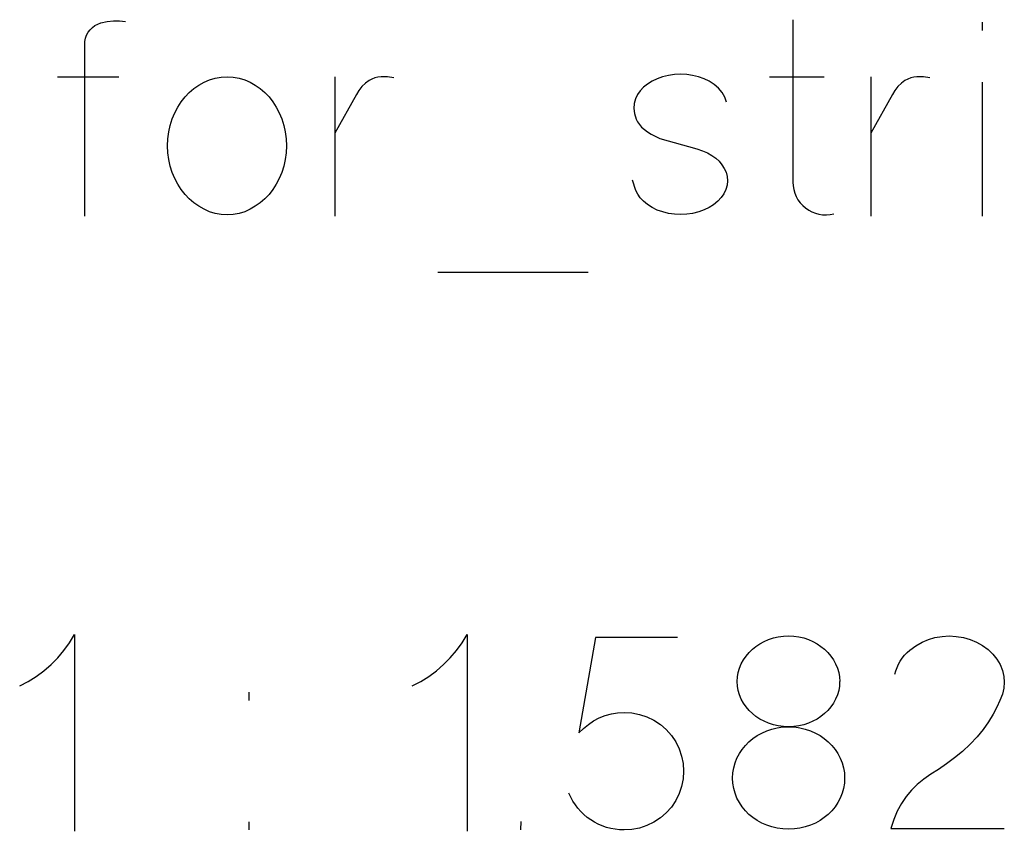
# Model space of a CAD drawing. Header units: inches. Extents: x 1880 to 2363, y -453 to -54.
# Tile 639 of 656: x 1914.938 to 1915.088, y -66.673 to -66.55. Entities that reach past the tile are written whole.
import ezdxf

# ---------------------------------------------------------------- set-up
doc = ezdxf.new("R2010")
doc.units = ezdxf.units.IN
doc.header["$LTSCALE"] = 0.5
doc.header["$MEASUREMENT"] = 0

msp = doc.modelspace()

# ---------------------------------------------------------------- linework, layer by layer
at = {"color": 7, "linetype": 'Continuous'}
for p, q in [((1914.948554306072, -66.55118070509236), (1914.948908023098, -66.55083298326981)), ((1914.948908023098, -66.55083298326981), (1914.949303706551, -66.55054521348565)), ((1914.949303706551, -66.55054521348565), (1914.949735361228, -66.55031739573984)), ((1914.949735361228, -66.55031739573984), (1914.950214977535, -66.55014353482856)), ((1914.950214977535, -66.55014353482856), (1914.951180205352, -66.54994569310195)), ((1914.951180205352, -66.54994569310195), (1914.952133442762, -66.54984377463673)), ((1914.952133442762, -66.54984377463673), (1914.953068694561, -66.54983777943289)), ((1914.953068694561, -66.54983777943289), (1914.953985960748, -66.54993370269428)), ((1915.055721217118, -66.54964593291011), (1915.055730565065, -66.57442411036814)), ((1915.084584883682, -66.55001763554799), (1915.084591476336, -66.5513006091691)), ((1914.947768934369, -66.55296128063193), (1914.947864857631, -66.55246367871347)), ((1914.947864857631, -66.55246367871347), (1914.948026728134, -66.55199605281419)), ((1914.948026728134, -66.55199605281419), (1914.948260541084, -66.55157039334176)), ((1914.948260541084, -66.55157039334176), (1914.948554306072, -66.55118070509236)), ((1914.947766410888, -66.57960396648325), (1914.947768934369, -66.55296128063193)), ((1914.943580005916, -66.55834497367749), (1914.952948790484, -66.55834497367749)), ((1914.967655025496, -66.55855480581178), (1914.968548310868, -66.55839893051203)), ((1914.968548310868, -66.55839893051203), (1914.969465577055, -66.55834497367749)), ((1914.969465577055, -66.55834497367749), (1914.970382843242, -66.55839893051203)), ((1914.970382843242, -66.55839893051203), (1914.971276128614, -66.55855480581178)), ((1914.985875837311, -66.55838694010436), (1914.985880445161, -66.57960396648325)), ((1914.991971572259, -66.55853682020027), (1914.991527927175, -66.55870468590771)), ((1914.992439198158, -66.5584289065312), (1914.991971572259, -66.55853682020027)), ((1914.992924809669, -66.55836895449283), (1914.992439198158, -66.5584289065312)), ((1914.993908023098, -66.55836895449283), (1914.992924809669, -66.55836895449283)), ((1914.994868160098, -66.55851283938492), (1914.993908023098, -66.55836895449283)), ((1915.035850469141, -66.558362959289), (1915.035011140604, -66.55865672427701)), ((1915.036761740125, -66.55814113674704), (1915.035850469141, -66.558362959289)), ((1915.037690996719, -66.55801523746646), (1915.036761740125, -66.55814113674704)), ((1915.03861425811, -66.5579732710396), (1915.037690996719, -66.55801523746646)), ((1915.039537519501, -66.55801523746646), (1915.03861425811, -66.5579732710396)), ((1915.040448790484, -66.55814113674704), (1915.039537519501, -66.55801523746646)), ((1915.041354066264, -66.558362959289), (1915.040448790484, -66.55814113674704)), ((1915.042199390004, -66.55866871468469), (1915.041354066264, -66.558362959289)), ((1915.052163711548, -66.55838694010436), (1915.060496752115, -66.55838694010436)), ((1915.06760459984, -66.55838694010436), (1915.067607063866, -66.57960396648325)), ((1915.073698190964, -66.55853682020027), (1915.07325454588, -66.55870468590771)), ((1915.074165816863, -66.5584289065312), (1915.073698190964, -66.55853682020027)), ((1915.074651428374, -66.55836895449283), (1915.074165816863, -66.5584289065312)), ((1915.075634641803, -66.55836895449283), (1915.074651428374, -66.55836895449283)), ((1915.076596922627, -66.55851283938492), (1915.075634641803, -66.55836895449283)), ((1914.964387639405, -66.56015552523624), (1914.965137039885, -66.5596279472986)), ((1914.965137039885, -66.5596279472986), (1914.965940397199, -66.55917830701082)), ((1914.965940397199, -66.55917830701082), (1914.96678572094, -66.55881259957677)), ((1914.96678572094, -66.55881259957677), (1914.967655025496, -66.55855480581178)), ((1914.971276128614, -66.55855480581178), (1914.972133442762, -66.55881259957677)), ((1914.972133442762, -66.55881259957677), (1914.972966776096, -66.55917830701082)), ((1914.972966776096, -66.55917830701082), (1914.973758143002, -66.5596279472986)), ((1914.973758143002, -66.5596279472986), (1914.974507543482, -66.56015552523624)), ((1914.990023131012, -66.55983777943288), (1914.98956749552, -66.56043130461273)), ((1914.990544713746, -66.55931619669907), (1914.990023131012, -66.55983777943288)), ((1914.991102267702, -66.55892650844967), (1914.990544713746, -66.55931619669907)), ((1914.991527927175, -66.55870468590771), (1914.991102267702, -66.55892650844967)), ((1915.032954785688, -66.55994569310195), (1915.032427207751, -66.56048526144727)), ((1915.033572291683, -66.55946607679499), (1915.032954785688, -66.55994569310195)), ((1915.034255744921, -66.5590284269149), (1915.033572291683, -66.55946607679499)), ((1915.035011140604, -66.55865672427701), (1915.034255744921, -66.5590284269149)), ((1915.042990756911, -66.55904641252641), (1915.042199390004, -66.55866871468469)), ((1915.043722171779, -66.55950804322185), (1915.042990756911, -66.55904641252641)), ((1915.044399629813, -66.5600835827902), (1915.043722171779, -66.55950804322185)), ((1915.071749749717, -66.55983777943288), (1915.071294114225, -66.56043130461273)), ((1915.072271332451, -66.55931619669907), (1915.071749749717, -66.55983777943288)), ((1915.072828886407, -66.55892650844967), (1915.072271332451, -66.55931619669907)), ((1915.07325454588, -66.55870468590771), (1915.072828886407, -66.55892650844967)), ((1915.084584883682, -66.55917830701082), (1915.084591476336, -66.57960396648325)), ((1914.962451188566, -66.56218190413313), (1914.963038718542, -66.56143849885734)), ((1914.963038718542, -66.56143849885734), (1914.963686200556, -66.56076104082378)), ((1914.963686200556, -66.56076104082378), (1914.964387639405, -66.56015552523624)), ((1914.974507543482, -66.56015552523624), (1914.975196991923, -66.56076104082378)), ((1914.975196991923, -66.56076104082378), (1914.975844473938, -66.56143849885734)), ((1914.975844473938, -66.56143849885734), (1914.976432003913, -66.56218190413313)), ((1914.989195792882, -66.56104281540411), (1914.985880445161, -66.566966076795)), ((1914.98956749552, -66.56043130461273), (1914.989195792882, -66.56104281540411)), ((1915.032013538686, -66.56107878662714), (1915.03170778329, -66.56174425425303)), ((1915.032427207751, -66.56048526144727), (1915.032013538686, -66.56107878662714)), ((1915.044945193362, -66.56073106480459), (1915.044399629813, -66.5600835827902)), ((1915.045352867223, -66.56145048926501), (1915.044945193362, -66.56073106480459)), ((1915.04562128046, -66.5622418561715), (1915.045352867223, -66.56145048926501)), ((1915.070922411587, -66.56104281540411), (1915.067607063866, -66.566966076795)), ((1915.071294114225, -66.56043130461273), (1915.070922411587, -66.56104281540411)), ((1914.961479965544, -66.56386056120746), (1914.961929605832, -66.56299125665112)), ((1914.961929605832, -66.56299125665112), (1914.962451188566, -66.56218190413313)), ((1914.976432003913, -66.56218190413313), (1914.976953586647, -66.56299125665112)), ((1914.976953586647, -66.56299125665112), (1914.977409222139, -66.56386056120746)), ((1915.031527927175, -66.56243370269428), (1915.031491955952, -66.56317111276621)), ((1915.03170778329, -66.56174425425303), (1915.031527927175, -66.56243370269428)), ((1914.961090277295, -66.5647898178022), (1914.961479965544, -66.56386056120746)), ((1914.977409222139, -66.56386056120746), (1914.977792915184, -66.5647898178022)), ((1915.031491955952, -66.56317111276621), (1915.031587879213, -66.56396847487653)), ((1915.031587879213, -66.56396847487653), (1915.031827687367, -66.56481379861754)), ((1914.960562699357, -66.56677423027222), (1914.960784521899, -66.56576703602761)), ((1914.960784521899, -66.56576703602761), (1914.961090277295, -66.5647898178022)), ((1914.977792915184, -66.5647898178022), (1914.978104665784, -66.56576703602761)), ((1914.978104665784, -66.56576703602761), (1914.978326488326, -66.56677423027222)), ((1915.031827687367, -66.56481379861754), (1915.032037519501, -66.56523346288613)), ((1915.032037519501, -66.56523346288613), (1915.032319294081, -66.5656351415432)), ((1915.032319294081, -66.5656351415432), (1915.032667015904, -66.5660248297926)), ((1915.032667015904, -66.5660248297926), (1915.033086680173, -66.56639653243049)), ((1914.960430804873, -66.56780540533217), (1914.960562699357, -66.56677423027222)), ((1914.978326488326, -66.56677423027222), (1914.97845838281, -66.56780540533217)), ((1915.033086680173, -66.56639653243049), (1915.033566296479, -66.56675624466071)), ((1915.033566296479, -66.56675624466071), (1915.034123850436, -66.56710396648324)), ((1915.034123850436, -66.56710396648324), (1915.034747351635, -66.56743370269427)), ((1915.034747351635, -66.56743370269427), (1915.035436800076, -66.56775144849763)), ((1914.960388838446, -66.56887255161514), (1914.960430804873, -66.56780540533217)), ((1914.960430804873, -66.56995168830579), (1914.960388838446, -66.56887255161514)), ((1914.97845838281, -66.56780540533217), (1914.978500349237, -66.56887255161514)), ((1914.97849800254, -66.56887255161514), (1914.97845838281, -66.56995168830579)), ((1915.035436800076, -66.56775144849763), (1915.041072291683, -66.56937015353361)), ((1914.960562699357, -66.57099485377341), (1914.960430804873, -66.56995168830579)), ((1914.97845838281, -66.56995168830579), (1914.978326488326, -66.57099485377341)), ((1915.041072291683, -66.56937015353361), (1915.041935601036, -66.5696459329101)), ((1915.041935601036, -66.5696459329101), (1915.042708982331, -66.5699696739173)), ((1915.042708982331, -66.5699696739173), (1915.043386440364, -66.57034737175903)), ((1915.043386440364, -66.57034737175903), (1915.04397397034, -66.57077902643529)), ((1914.960784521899, -66.57200204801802), (1914.960562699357, -66.57099485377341)), ((1914.961090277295, -66.5729732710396), (1914.960784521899, -66.57200204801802)), ((1914.978104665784, -66.57200204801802), (1914.977792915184, -66.5729732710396)), ((1914.978326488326, -66.57099485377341), (1914.978104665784, -66.57200204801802)), ((1915.04397397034, -66.57077902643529), (1915.044477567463, -66.5712526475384)), ((1915.044477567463, -66.5712526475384), (1915.044903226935, -66.57177423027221)), ((1915.044903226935, -66.57177423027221), (1915.045262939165, -66.57233178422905)), ((1914.961479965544, -66.5738965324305), (1914.961090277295, -66.5729732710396)), ((1914.977792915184, -66.5729732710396), (1914.977409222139, -66.5738965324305)), ((1915.045262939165, -66.57233178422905), (1915.045544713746, -66.57293130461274)), ((1915.045544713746, -66.57293130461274), (1915.045712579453, -66.57357878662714)), ((1914.961929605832, -66.574759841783), (1914.961479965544, -66.5738965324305)), ((1914.962451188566, -66.575569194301), (1914.961929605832, -66.574759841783)), ((1914.976953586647, -66.574759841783), (1914.976432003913, -66.575569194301)), ((1914.977409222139, -66.5738965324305), (1914.976953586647, -66.574759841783)), ((1915.031791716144, -66.57570708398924), (1915.031252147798, -66.57413634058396)), ((1915.045694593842, -66.57488574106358), (1915.045502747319, -66.57554521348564)), ((1915.045760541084, -66.57422626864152), (1915.045694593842, -66.57488574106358)), ((1915.045712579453, -66.57357878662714), (1915.045760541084, -66.57422626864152)), ((1915.055730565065, -66.57442411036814), (1915.055760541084, -66.57499964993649)), ((1915.055760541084, -66.57499964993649), (1915.055856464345, -66.57555720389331)), ((1914.963038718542, -66.57631259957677), (1914.962451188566, -66.575569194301)), ((1914.963686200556, -66.57699005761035), (1914.963038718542, -66.57631259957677)), ((1914.975844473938, -66.57631259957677), (1914.975196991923, -66.57699005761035)), ((1914.976432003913, -66.575569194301), (1914.975844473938, -66.57631259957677)), ((1915.032073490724, -66.57627662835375), (1915.031791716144, -66.57570708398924)), ((1915.032463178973, -66.57681619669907), (1915.032073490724, -66.57627662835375)), ((1915.045196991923, -66.57618670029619), (1915.044789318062, -66.57678622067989)), ((1915.045502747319, -66.57554521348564), (1915.045196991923, -66.57618670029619)), ((1915.055856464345, -66.57555720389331), (1915.056012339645, -66.57609677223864)), ((1915.056012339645, -66.57609677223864), (1915.056228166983, -66.57662435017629)), ((1914.964387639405, -66.57758957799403), (1914.963686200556, -66.57699005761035)), ((1914.965137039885, -66.5781171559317), (1914.964387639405, -66.57758957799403)), ((1914.974507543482, -66.57758957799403), (1914.973758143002, -66.5781171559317)), ((1914.975196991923, -66.57699005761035), (1914.974507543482, -66.57758957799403)), ((1915.032966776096, -66.57733178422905), (1915.032463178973, -66.57681619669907)), ((1915.033572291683, -66.57782339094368), (1915.032966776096, -66.57733178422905)), ((1915.03428572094, -66.57829701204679), (1915.033572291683, -66.57782339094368)), ((1915.043638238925, -66.57786535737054), (1915.0429727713, -66.57830300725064)), ((1915.044267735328, -66.57734976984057), (1915.043638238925, -66.57786535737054)), ((1915.044789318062, -66.57678622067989), (1915.044267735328, -66.57734976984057)), ((1915.056228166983, -66.57662435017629), (1915.056503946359, -66.57712195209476)), ((1915.056503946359, -66.57712195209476), (1915.056839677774, -66.57757159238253)), ((1915.056839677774, -66.57757159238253), (1915.057229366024, -66.57799125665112)), ((1915.057229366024, -66.57799125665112), (1915.057679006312, -66.578362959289)), ((1914.965940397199, -66.5785727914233), (1914.965137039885, -66.5781171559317)), ((1914.96678572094, -66.5789325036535), (1914.965940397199, -66.5785727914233)), ((1914.967655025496, -66.57919029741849), (1914.96678572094, -66.5789325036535)), ((1914.968548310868, -66.57934617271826), (1914.967655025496, -66.57919029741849)), ((1914.969465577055, -66.5794001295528), (1914.968548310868, -66.57934617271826)), ((1914.970382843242, -66.57934617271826), (1914.969465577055, -66.5794001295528)), ((1914.971276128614, -66.57919029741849), (1914.970382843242, -66.57934617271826)), ((1914.972133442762, -66.5789325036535), (1914.971276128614, -66.57919029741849)), ((1914.972966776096, -66.5785727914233), (1914.972133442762, -66.5789325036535)), ((1914.973758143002, -66.5781171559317), (1914.972966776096, -66.5785727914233)), ((1915.035053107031, -66.57868070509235), (1915.03428572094, -66.57829701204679)), ((1915.035880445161, -66.5789804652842), (1915.035053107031, -66.57868070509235)), ((1915.036761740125, -66.57919029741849), (1915.035880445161, -66.5789804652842)), ((1915.037690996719, -66.57932818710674), (1915.036761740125, -66.57919029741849)), ((1915.03861425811, -66.57937614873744), (1915.037690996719, -66.57932818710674)), ((1915.039537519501, -66.57932818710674), (1915.03861425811, -66.57937614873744)), ((1915.040448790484, -66.57919029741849), (1915.039537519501, -66.57932818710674)), ((1915.041378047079, -66.57896847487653), (1915.040448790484, -66.57919029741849)), ((1915.04222337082, -66.57867470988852), (1915.041378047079, -66.57896847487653)), ((1915.0429727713, -66.57830300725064), (1915.04222337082, -66.57867470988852)), ((1915.057679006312, -66.578362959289), (1915.058146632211, -66.5786867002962)), ((1915.058146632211, -66.5786867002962), (1915.058644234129, -66.57895048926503)), ((1915.058644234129, -66.57895048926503), (1915.059159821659, -66.57916032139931)), ((1915.059159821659, -66.57916032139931), (1915.059705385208, -66.57931619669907)), ((1915.059705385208, -66.57931619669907), (1915.060268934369, -66.57940612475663)), ((1915.060268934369, -66.57940612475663), (1915.060838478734, -66.57943010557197)), ((1915.060838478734, -66.57943010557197), (1915.061408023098, -66.57938214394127)), ((1915.061408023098, -66.57938214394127), (1915.06198955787, -66.57927423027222)), ((1915.001579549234, -66.58818310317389), (1915.024495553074, -66.58818310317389)), ((1914.945430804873, -66.6447054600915), (1914.946198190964, -66.64345845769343)), ((1914.946198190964, -66.64345845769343), (1914.946198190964, -66.67345845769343)), ((1915.005286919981, -66.6447054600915), (1915.006054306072, -66.64345845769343)), ((1915.006054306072, -66.64345845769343), (1915.006054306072, -66.67345845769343)), ((1915.025634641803, -66.64387212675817), (1915.023110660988, -66.65845845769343)), ((1915.038149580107, -66.64387212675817), (1915.025634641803, -66.64387212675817)), ((1915.052031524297, -66.64420186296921), (1915.052756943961, -66.64396805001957)), ((1915.052756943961, -66.64396805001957), (1915.053512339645, -66.64379418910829)), ((1915.053512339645, -66.64379418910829), (1915.05428572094, -66.64369826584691)), ((1915.05428572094, -66.64369826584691), (1915.05508308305, -66.64366229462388)), ((1915.05508308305, -66.64366229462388), (1915.055874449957, -66.64369826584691)), ((1915.055874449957, -66.64369826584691), (1915.056647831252, -66.64379418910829)), ((1915.056647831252, -66.64379418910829), (1915.057385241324, -66.64396805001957)), ((1915.057385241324, -66.64396805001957), (1915.058104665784, -66.64420186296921)), ((1915.076402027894, -66.64418987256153), (1915.077403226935, -66.64391409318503)), ((1915.077403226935, -66.64391409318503), (1915.078482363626, -66.64372824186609)), ((1915.078482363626, -66.64372824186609), (1915.07956749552, -66.64366229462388)), ((1915.07956749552, -66.64366229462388), (1915.080652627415, -66.64372824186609)), ((1915.080652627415, -66.64372824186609), (1915.081749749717, -66.64391409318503)), ((1915.081749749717, -66.64391409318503), (1915.082780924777, -66.64421385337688)), ((1914.944579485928, -66.64588052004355), (1914.945430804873, -66.6447054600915)), ((1915.004435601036, -66.64588052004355), (1915.005286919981, -66.6447054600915)), ((1915.049549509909, -66.6456946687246), (1915.050101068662, -66.64524502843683)), ((1915.050101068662, -66.64524502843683), (1915.050700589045, -66.64484334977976)), ((1915.050700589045, -66.64484334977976), (1915.051342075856, -66.64449562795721)), ((1915.051342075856, -66.64449562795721), (1915.052031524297, -66.64420186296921)), ((1915.058104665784, -66.64420186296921), (1915.058788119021, -66.64449562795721)), ((1915.058788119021, -66.64449562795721), (1915.059423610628, -66.64484334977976)), ((1915.059423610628, -66.64484334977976), (1915.060017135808, -66.64524502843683)), ((1915.060017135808, -66.64524502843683), (1915.060568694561, -66.6456946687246)), ((1915.073548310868, -66.64582056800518), (1915.074471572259, -66.6451431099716)), ((1915.074471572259, -66.6451431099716), (1915.075424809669, -66.64459754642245)), ((1915.075424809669, -66.64459754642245), (1915.076402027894, -66.64418987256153)), ((1915.082780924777, -66.64421385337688), (1915.083752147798, -66.64461553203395)), ((1915.083752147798, -66.64461553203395), (1915.084663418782, -66.64512512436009)), ((1915.084663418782, -66.64512512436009), (1915.08552073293, -66.64573663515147)), ((1914.942613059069, -66.64801481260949), (1914.943638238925, -66.64698363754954)), ((1914.943638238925, -66.64698363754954), (1914.944579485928, -66.64588052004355)), ((1915.002469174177, -66.64801481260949), (1915.003494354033, -66.64698363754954)), ((1915.003494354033, -66.64698363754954), (1915.004435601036, -66.64588052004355)), ((1915.048212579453, -66.6473013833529), (1915.048602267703, -66.64672584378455)), ((1915.048602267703, -66.64672584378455), (1915.04905190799, -66.64619227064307)), ((1915.04905190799, -66.64619227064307), (1915.049549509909, -66.6456946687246)), ((1915.060568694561, -66.6456946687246), (1915.061072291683, -66.64619227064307)), ((1915.061072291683, -66.64619227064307), (1915.061521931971, -66.64672584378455)), ((1915.061521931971, -66.64672584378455), (1915.06191162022, -66.6473013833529)), ((1915.072115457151, -66.64748723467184), (1915.072415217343, -66.64703759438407)), ((1915.072415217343, -66.64703759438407), (1915.072756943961, -66.64661193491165)), ((1915.072756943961, -66.64661193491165), (1915.073134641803, -66.64620426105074)), ((1915.073134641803, -66.64620426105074), (1915.073548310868, -66.64582056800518)), ((1915.08552073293, -66.64573663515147), (1915.086246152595, -66.6464560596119)), ((1915.086246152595, -66.6464560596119), (1915.086845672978, -66.64720546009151)), ((1914.941515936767, -66.64896205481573), (1914.942613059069, -66.64801481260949)), ((1915.001372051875, -66.64896205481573), (1915.002469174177, -66.64801481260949)), ((1915.047403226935, -66.64921385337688), (1915.047601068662, -66.64855438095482)), ((1915.047601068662, -66.64855438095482), (1915.047870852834, -66.64791289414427)), ((1915.047870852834, -66.64791289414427), (1915.048212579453, -66.6473013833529)), ((1915.06191162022, -66.6473013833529), (1915.062247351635, -66.64791289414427)), ((1915.062247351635, -66.64791289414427), (1915.062523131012, -66.64855438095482)), ((1915.062523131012, -66.64855438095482), (1915.062714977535, -66.64921385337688)), ((1915.071455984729, -66.64896805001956), (1915.071635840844, -66.64845246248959)), ((1915.071635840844, -66.64845246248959), (1915.071857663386, -66.64796085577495)), ((1915.071857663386, -66.64796085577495), (1915.072115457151, -66.64748723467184)), ((1915.086845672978, -66.64720546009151), (1915.087325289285, -66.64802080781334)), ((1915.087325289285, -66.64802080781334), (1915.087679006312, -66.64892608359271)), ((1914.939123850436, -66.6505807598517), (1914.940352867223, -66.64981936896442)), ((1914.940352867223, -66.64981936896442), (1914.941515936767, -66.64896205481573)), ((1914.998979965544, -66.6505807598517), (1915.000208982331, -66.64981936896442)), ((1915.000208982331, -66.64981936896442), (1915.001372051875, -66.64896205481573)), ((1915.047247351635, -66.65058675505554), (1915.047289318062, -66.64989131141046)), ((1915.047289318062, -66.64989131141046), (1915.047403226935, -66.64921385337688)), ((1915.062714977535, -66.64921385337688), (1915.062834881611, -66.64989131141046)), ((1915.062834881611, -66.64989131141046), (1915.062870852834, -66.65058675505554)), ((1915.071302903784, -66.6495076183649), (1915.071455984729, -66.64896805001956)), ((1915.087679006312, -66.64892608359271), (1915.08789483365, -66.64981936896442)), ((1915.08789483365, -66.64981936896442), (1915.0879727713, -66.65071864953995)), ((1914.93782604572, -66.6512462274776), (1914.939123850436, -66.6505807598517)), ((1914.997684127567, -66.6512462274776), (1914.998979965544, -66.6505807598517)), ((1915.047289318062, -66.65130018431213), (1915.047247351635, -66.65058675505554)), ((1915.047403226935, -66.65198963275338), (1915.047289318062, -66.65130018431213)), ((1915.062834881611, -66.65130018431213), (1915.062714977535, -66.65198963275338)), ((1915.062864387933, -66.65058675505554), (1915.062834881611, -66.65130018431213)), ((1915.08789483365, -66.65162392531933), (1915.087679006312, -66.65253519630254)), ((1915.0879727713, -66.65071864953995), (1915.08789483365, -66.65162392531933)), ((1914.972828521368, -66.65348843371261), (1914.972834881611, -66.65224143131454)), ((1915.047601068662, -66.65266109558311), (1915.047403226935, -66.65198963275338)), ((1915.047870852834, -66.65330258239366), (1915.047601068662, -66.65266109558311)), ((1915.062523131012, -66.65266109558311), (1915.062247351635, -66.65330258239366)), ((1915.062714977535, -66.65198963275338), (1915.062523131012, -66.65266109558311)), ((1915.087679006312, -66.65253519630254), (1915.087313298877, -66.65348243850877)), ((1915.048212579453, -66.65391409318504), (1915.047870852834, -66.65330258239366)), ((1915.048602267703, -66.65447764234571), (1915.048212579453, -66.65391409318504)), ((1915.04905190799, -66.65501121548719), (1915.048602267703, -66.65447764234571)), ((1915.061521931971, -66.65447764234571), (1915.061072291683, -66.65501121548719)), ((1915.06191162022, -66.65391409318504), (1915.061521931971, -66.65447764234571)), ((1915.062247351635, -66.65330258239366), (1915.06191162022, -66.65391409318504)), ((1915.086839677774, -66.65450162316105), (1915.086252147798, -66.65559874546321)), ((1915.087313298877, -66.65348243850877), (1915.086839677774, -66.65450162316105)), ((1915.026216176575, -66.65616229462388), (1915.027121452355, -66.6558085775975)), ((1915.027121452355, -66.6558085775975), (1915.028050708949, -66.65555677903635)), ((1915.028050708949, -66.65555677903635), (1915.02900394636, -66.65540090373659)), ((1915.02900394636, -66.65540090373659), (1915.029987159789, -66.65535294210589)), ((1915.029987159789, -66.65535294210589), (1915.03119219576, -66.65540689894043)), ((1915.03119219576, -66.65540689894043), (1915.0323492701, -66.65562272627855)), ((1915.0323492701, -66.65562272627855), (1915.033470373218, -66.65598843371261)), ((1915.033470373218, -66.65598843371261), (1915.034543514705, -66.65651601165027)), ((1915.049549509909, -66.65549682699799), (1915.04905190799, -66.65501121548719)), ((1915.050101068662, -66.65593447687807), (1915.049549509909, -66.65549682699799)), ((1915.050700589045, -66.65633016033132), (1915.050101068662, -66.65593447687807)), ((1915.060017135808, -66.65593447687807), (1915.059423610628, -66.65633016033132)), ((1915.060568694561, -66.65549682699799), (1915.060017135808, -66.65593447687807)), ((1915.061072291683, -66.65501121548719), (1915.060568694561, -66.65549682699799)), ((1915.086252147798, -66.65559874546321), (1915.085562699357, -66.65676181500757)), ((1915.023800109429, -66.6577570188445), (1915.024549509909, -66.6571395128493)), ((1915.024549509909, -66.6571395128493), (1915.025352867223, -66.65660593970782)), ((1915.025352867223, -66.65660593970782), (1915.026216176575, -66.65616229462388)), ((1915.034543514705, -66.65651601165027), (1915.035544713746, -66.65716948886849)), ((1915.035544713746, -66.65716948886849), (1915.036432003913, -66.65794287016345)), ((1915.051342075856, -66.65667188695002), (1915.050700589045, -66.65633016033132)), ((1915.052031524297, -66.65696565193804), (1915.051342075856, -66.65667188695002)), ((1915.052756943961, -66.65719946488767), (1915.052031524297, -66.65696565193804)), ((1915.053512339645, -66.65736733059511), (1915.052756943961, -66.65719946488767)), ((1915.053356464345, -66.65766109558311), (1915.05420778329, -66.65754119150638)), ((1915.05428572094, -66.65746924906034), (1915.053512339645, -66.65736733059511)), ((1915.05420778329, -66.65754119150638), (1915.05508308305, -66.65750522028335)), ((1915.05508308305, -66.65750522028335), (1915.05428572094, -66.65746924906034)), ((1915.055874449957, -66.65746924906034), (1915.05508308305, -66.65750522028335)), ((1915.05508308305, -66.65750522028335), (1915.05595838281, -66.65754119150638)), ((1915.056647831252, -66.65736733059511), (1915.055874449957, -66.65746924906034)), ((1915.05595838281, -66.65754119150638), (1915.056809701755, -66.65766109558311)), ((1915.057385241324, -66.65719946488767), (1915.056647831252, -66.65736733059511)), ((1915.058104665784, -66.65696565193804), (1915.057385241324, -66.65719946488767)), ((1915.058788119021, -66.65667188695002), (1915.058104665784, -66.65696565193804)), ((1915.059423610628, -66.65633016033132), (1915.058788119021, -66.65667188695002)), ((1915.085562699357, -66.65676181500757), (1915.084771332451, -66.65793087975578)), ((1915.023110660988, -66.65845845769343), (1915.023800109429, -66.6577570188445)), ((1915.036432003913, -66.65794287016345), (1915.037199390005, -66.65882416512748)), ((1915.037199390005, -66.65882416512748), (1915.037858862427, -66.65982536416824)), ((1915.049633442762, -66.65930378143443), (1915.050286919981, -66.65885414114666)), ((1915.050286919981, -66.65885414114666), (1915.050994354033, -66.65846445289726)), ((1915.050994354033, -66.65846445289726), (1915.051743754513, -66.6581287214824)), ((1915.051743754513, -66.6581287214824), (1915.052535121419, -66.6578529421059)), ((1915.052535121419, -66.6578529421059), (1915.053356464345, -66.65766109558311)), ((1915.056809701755, -66.65766109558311), (1915.057625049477, -66.6578529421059)), ((1915.057625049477, -66.6578529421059), (1915.058416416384, -66.6581287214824)), ((1915.058416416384, -66.6581287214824), (1915.059165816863, -66.65846445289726)), ((1915.059165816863, -66.65846445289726), (1915.059873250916, -66.65885414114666)), ((1915.059873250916, -66.65885414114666), (1915.060526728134, -66.65930378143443)), ((1915.083842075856, -66.6590699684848), (1915.082780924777, -66.66018507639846)), ((1915.084771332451, -66.65793087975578), (1915.083842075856, -66.6590699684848)), ((1915.037858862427, -66.65982536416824), (1915.038386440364, -66.66088052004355)), ((1915.047996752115, -66.66095845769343), (1915.048482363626, -66.66035893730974)), ((1915.048482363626, -66.66035893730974), (1915.049027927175, -66.65980737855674)), ((1915.049027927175, -66.65980737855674), (1915.049633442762, -66.65930378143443)), ((1915.060526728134, -66.65930378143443), (1915.061132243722, -66.65980737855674)), ((1915.061132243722, -66.65980737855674), (1915.061683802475, -66.66035893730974)), ((1915.061683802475, -66.66035893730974), (1915.062169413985, -66.66095845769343)), ((1915.082780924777, -66.66018507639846), (1915.081587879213, -66.66127620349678)), ((1915.038386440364, -66.66088052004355), (1915.038764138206, -66.6619776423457)), ((1915.038764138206, -66.6619776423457), (1915.038985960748, -66.66311073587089)), ((1915.047205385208, -66.66229538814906), (1915.047571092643, -66.66159994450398)), ((1915.047571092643, -66.66159994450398), (1915.047996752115, -66.66095845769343)), ((1915.062169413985, -66.66095845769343), (1915.062595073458, -66.66159994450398)), ((1915.062595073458, -66.66159994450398), (1915.062954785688, -66.66229538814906)), ((1915.081587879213, -66.66127620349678), (1915.080352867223, -66.66227140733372)), ((1915.038985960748, -66.66311073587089), (1915.039063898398, -66.66428579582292)), ((1915.046713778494, -66.66377020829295), (1915.046917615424, -66.66302080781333)), ((1915.046917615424, -66.66302080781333), (1915.047205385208, -66.66229538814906)), ((1915.062954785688, -66.66229538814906), (1915.063248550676, -66.66302080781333)), ((1915.063248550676, -66.66302080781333), (1915.063452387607, -66.66377020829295)), ((1915.079135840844, -66.66318267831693), (1915.077948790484, -66.66401001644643)), ((1915.080352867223, -66.66227140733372), (1915.079135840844, -66.66318267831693)), ((1915.039063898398, -66.66428579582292), (1915.038985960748, -66.66546085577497)), ((1915.046545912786, -66.66533495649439), (1915.046587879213, -66.66453759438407)), ((1915.046587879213, -66.66453759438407), (1915.046713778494, -66.66377020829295)), ((1915.063452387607, -66.66377020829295), (1915.063578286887, -66.66453759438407)), ((1915.063578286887, -66.66453759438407), (1915.063620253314, -66.66533495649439)), ((1915.076779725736, -66.66475941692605), (1915.075688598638, -66.66549682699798)), ((1915.077948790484, -66.66401001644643), (1915.076779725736, -66.66475941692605)), ((1915.038764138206, -66.66659994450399), (1915.038386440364, -66.66770306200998)), ((1915.038985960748, -66.66546085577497), (1915.038764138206, -66.66659994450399)), ((1915.046587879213, -66.6661323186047), (1915.046545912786, -66.66533495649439)), ((1915.046713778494, -66.66690569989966), (1915.046587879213, -66.6661323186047)), ((1915.063578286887, -66.6661323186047), (1915.063452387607, -66.66690569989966)), ((1915.063615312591, -66.66533495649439), (1915.063578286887, -66.6661323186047)), ((1915.074699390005, -66.6663121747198), (1915.073806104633, -66.66719346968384)), ((1915.075688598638, -66.66549682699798), (1915.074699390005, -66.6663121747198)), ((1915.02186365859, -66.6682426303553), (1915.021575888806, -66.66761912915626)), ((1915.038386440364, -66.66770306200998), (1915.037858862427, -66.66877620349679)), ((1915.046917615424, -66.66766109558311), (1915.046713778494, -66.66690569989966)), ((1915.047205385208, -66.66838651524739), (1915.046917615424, -66.66766109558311)), ((1915.063248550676, -66.66766109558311), (1915.062954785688, -66.66838651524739)), ((1915.063452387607, -66.66690569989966), (1915.063248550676, -66.66766109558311)), ((1915.073806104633, -66.66719346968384), (1915.073008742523, -66.66815270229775)), ((1915.022193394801, -66.668842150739), (1915.02186365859, -66.6682426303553)), ((1915.022559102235, -66.66940569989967), (1915.022193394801, -66.668842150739)), ((1915.022960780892, -66.66993927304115), (1915.022559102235, -66.66940569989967)), ((1915.037858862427, -66.66877620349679), (1915.037199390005, -66.66977740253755)), ((1915.047571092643, -66.66907596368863), (1915.047205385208, -66.66838651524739)), ((1915.047996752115, -66.66971745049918), (1915.047571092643, -66.66907596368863)), ((1915.062595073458, -66.66907596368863), (1915.062169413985, -66.66971745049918)), ((1915.062954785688, -66.66838651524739), (1915.062595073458, -66.66907596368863)), ((1915.072289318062, -66.6692018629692), (1915.071659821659, -66.67037092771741)), ((1915.073008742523, -66.66815270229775), (1915.072289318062, -66.6692018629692)), ((1915.023404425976, -66.67043687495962), (1915.022960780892, -66.66993927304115)), ((1915.023872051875, -66.67089850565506), (1915.023404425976, -66.67043687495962)), ((1915.024375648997, -66.67133016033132), (1915.023872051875, -66.67089850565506)), ((1915.036432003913, -66.67065869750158), (1915.035544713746, -66.6714260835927)), ((1915.037199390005, -66.66977740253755), (1915.036432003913, -66.67065869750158)), ((1915.048482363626, -66.67031697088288), (1915.047996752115, -66.66971745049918)), ((1915.049027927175, -66.67086852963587), (1915.048482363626, -66.67031697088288)), ((1915.049633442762, -66.67136613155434), (1915.049027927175, -66.67086852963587)), ((1915.061132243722, -66.67086852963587), (1915.060526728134, -66.67136613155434)), ((1915.061683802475, -66.67031697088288), (1915.061132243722, -66.67086852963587)), ((1915.062169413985, -66.66971745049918), (1915.061683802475, -66.67031697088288)), ((1915.071659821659, -66.67037092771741), (1915.071126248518, -66.67164790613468)), ((1914.972828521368, -66.67325462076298), (1914.972834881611, -66.67200761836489)), ((1915.014270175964, -66.67325462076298), (1915.014273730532, -66.67196565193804)), ((1915.024909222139, -66.67171984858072), (1915.024375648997, -66.67133016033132)), ((1915.0254727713, -66.67206757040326), (1915.024909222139, -66.67171984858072)), ((1915.026060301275, -66.67237332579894), (1915.0254727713, -66.67206757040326)), ((1915.026671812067, -66.67263711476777), (1915.026060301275, -66.67237332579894)), ((1915.027313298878, -66.67285893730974), (1915.026671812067, -66.67263711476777)), ((1915.033470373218, -66.67258915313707), (1915.0323492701, -66.67296085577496)), ((1915.034543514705, -66.67207356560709), (1915.033470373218, -66.67258915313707)), ((1915.035544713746, -66.6714260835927), (1915.034543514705, -66.67207356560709)), ((1915.050286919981, -66.67180977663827), (1915.049633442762, -66.67136613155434)), ((1915.050994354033, -66.67219946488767), (1915.050286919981, -66.67180977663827)), ((1915.051743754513, -66.6725292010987), (1915.050994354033, -66.67219946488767)), ((1915.052535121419, -66.67279299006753), (1915.051743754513, -66.6725292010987)), ((1915.058416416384, -66.6725292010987), (1915.057625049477, -66.67279299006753)), ((1915.059165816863, -66.67219946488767), (1915.058416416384, -66.6725292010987)), ((1915.059873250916, -66.67180977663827), (1915.059165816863, -66.67219946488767)), ((1915.060526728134, -66.67136613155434), (1915.059873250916, -66.67180977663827)), ((1915.071126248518, -66.67164790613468), (1915.070688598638, -66.67304478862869)), ((1915.0279727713, -66.673032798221), (1915.027313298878, -66.67285893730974)), ((1915.028638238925, -66.67315270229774), (1915.0279727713, -66.673032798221)), ((1915.029309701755, -66.67323063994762), (1915.028638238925, -66.67315270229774)), ((1915.029987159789, -66.67325462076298), (1915.029309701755, -66.67323063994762)), ((1915.03119219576, -66.67318267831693), (1915.029987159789, -66.67325462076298)), ((1915.0323492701, -66.67296085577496), (1915.03119219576, -66.67318267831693)), ((1915.053356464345, -66.67297884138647), (1915.052535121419, -66.67279299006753)), ((1915.05420778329, -66.67309275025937), (1915.053356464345, -66.67297884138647)), ((1915.05508308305, -66.6731287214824), (1915.05420778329, -66.67309275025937)), ((1915.05595838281, -66.67309275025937), (1915.05508308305, -66.6731287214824)), ((1915.056809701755, -66.67297884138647), (1915.05595838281, -66.67309275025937)), ((1915.057625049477, -66.67279299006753), (1915.056809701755, -66.67297884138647)), ((1915.070688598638, -66.67304478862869), (1915.087966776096, -66.67304478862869))]:
    msp.add_line(p, q, dxfattribs=at)

doc.saveas('drawing.dxf')
